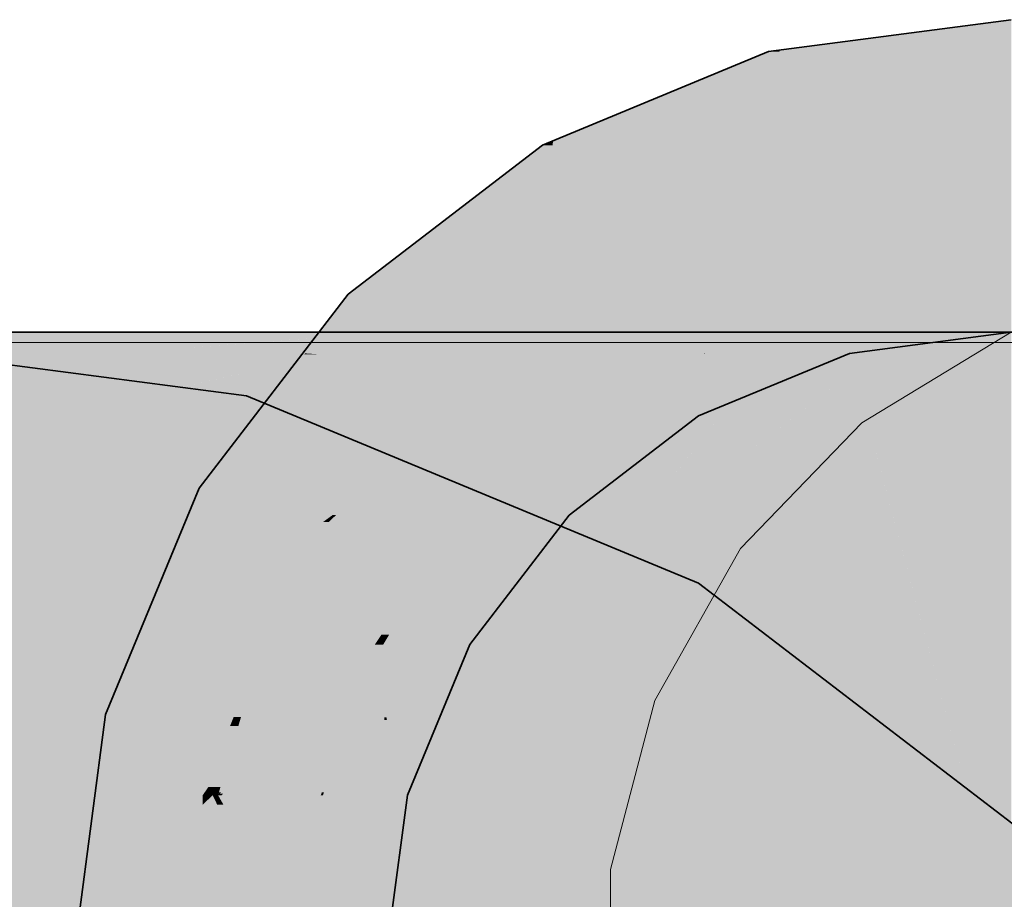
# Model space of a CAD drawing. Extents: x -350 to 540, y -53 to 541.
# Tile 392 of 569: x -108.73 to -105.58, y 119.97 to 122.79. Entities that reach past the tile are written whole.
import ezdxf

# ---------------------------------------------------------------- set-up
doc = ezdxf.new("R2010")
doc.units = 0
doc.linetypes.add('_Hiddenline_', pattern=[3, 2, -1])
doc.layers.get('0').update_dxf_attribs({"lineweight": 35})
doc.layers.add('5_OG-SCHRAFF-FILL', color=7, linetype='Continuous', lineweight=25)
for name, color, linetype, lineweight, true_color in [('L_Auslass', 7, 'Continuous', 35, 0xababab), ('L_Auslass-Shading', 7, 'Continuous', 35, 0xababab), ('L_Aussenluft', 7, 'Continuous', 35, 0x66ff33), ('L_Aussenluft-Shading', 7, 'Continuous', 35, 0x66ff33), ('L_Fortluft', 7, 'Continuous', 35, 0x993300), ('L_Fortluft-Shading', 7, 'Continuous', 35, 0x993300)]:
    doc.layers.add(name, color=color, linetype=linetype, lineweight=lineweight, true_color=true_color)

# ---------------------------------------------------------------- blocks, each defined once
blk = doc.blocks.new('Shading-A06HSWI2NL', base_point=(-103.5622, 115.7878))
at = {"layer": 'L_Fortluft-Shading', "color": 26, "true_color": 0x692300}
for points in [[(-108.0445, 121.5199), (-109.5622, 121.5199), (-109.5622, 121.7197)], [(-109.5446, 121.5176), (-108.0445, 121.5199), (-109.5622, 121.5199)], [(-108.0269, 121.5176), (-109.5446, 121.5176), (-108.0445, 121.5199)], [(-108.0786, 121.3246), (-108.0269, 121.5176), (-109.5446, 121.5176)], [(-107.561, 121.3246), (-108.0786, 121.3246), (-108.0269, 121.5176)], [(-107.1139, 120.925), (-107.561, 121.3246), (-108.0786, 121.3246)], [(-106.5962, 120.925), (-107.1139, 120.925), (-107.561, 121.3246)], [(-106.6961, 120.7519), (-106.5962, 120.925), (-107.1139, 120.925)], [(-106.3707, 120.7519), (-106.6961, 120.7519), (-106.5962, 120.925)], [(-105.6931, 119.9823), (-106.3707, 120.7519), (-106.6961, 120.7519)], [(-105.3677, 119.9823), (-105.6931, 119.9823), (-106.3707, 120.7519)], [(-105.509, 119.841), (-105.3677, 119.9823), (-105.6931, 119.9823)]]:
    blk.add_solid(points, dxfattribs=at)
at = {"layer": 'L_Fortluft-Shading', "color": 28, "true_color": 0x561c00}
for points in [[(-108.5269, 121.5834), (-109.0445, 121.7197), (-109.5622, 121.7197)], [(-108.0093, 121.5834), (-108.5269, 121.5834), (-109.0445, 121.7197)], [(-108.0269, 121.5176), (-108.0093, 121.5834), (-108.5269, 121.5834)], [(-107.8503, 121.5176), (-108.0269, 121.5176), (-108.0093, 121.5834)], [(-106.7387, 120.984), (-107.8503, 121.5176), (-108.0269, 121.5176)], [(-106.5622, 120.984), (-106.7387, 120.984), (-107.8503, 121.5176)], [(-106.5962, 120.925), (-106.5622, 120.984), (-106.7387, 120.984)], [(-106.4853, 120.925), (-106.5962, 120.925), (-106.5622, 120.984)], [(-105.4305, 120.0305), (-106.4853, 120.925), (-106.5962, 120.925)], [(-105.3195, 120.0305), (-105.4305, 120.0305), (-106.4853, 120.925)]]:
    blk.add_solid(points, dxfattribs=at)
at = {"layer": 'L_Fortluft-Shading', "color": 26, "true_color": 0x7a2800}
for points in [[(-108.4609, 121.3749), (-109.5622, 121.3749), (-109.5622, 121.5199)], [(-109.5328, 121.3246), (-108.4609, 121.3749), (-109.5622, 121.3749)], [(-108.0786, 121.3246), (-109.5328, 121.3246), (-108.4609, 121.3749)], [(-109.4528, 121.1876), (-108.0786, 121.3246), (-109.5328, 121.3246)], [(-108.1153, 121.1876), (-109.4528, 121.1876), (-108.0786, 121.3246)], [(-107.3374, 121.0176), (-108.1609, 121.0176), (-108.0786, 121.3246)], [(-108.1609, 121.0176), (-108.1153, 121.1876), (-109.4528, 121.1876)], [(-107.5196, 120.7519), (-107.3374, 121.0176), (-108.1609, 121.0176)], [(-106.6961, 120.7519), (-107.5196, 120.7519), (-107.3374, 121.0176)], [(-106.8551, 120.4767), (-106.6961, 120.7519), (-107.5196, 120.7519)], [(-106.3374, 120.4767), (-106.8551, 120.4767), (-106.6961, 120.7519)], [(-106.0266, 119.841), (-106.3374, 120.4767), (-106.8551, 120.4767)], [(-105.509, 119.841), (-106.0266, 119.841), (-106.3374, 120.4767)]]:
    blk.add_solid(points, dxfattribs=at)
at = {"layer": 'L_Fortluft-Shading', "color": 26, "true_color": 0x882d00}
for points in [[(-108.1609, 121.0176), (-109.3651, 121.0176), (-109.4528, 121.1876)], [(-109.2238, 120.7433), (-108.1609, 121.0176), (-109.3651, 121.0176)], [(-108.2344, 120.7433), (-109.2238, 120.7433), (-108.1609, 121.0176)], [(-107.1949, 120.6175), (-108.2681, 120.6175), (-108.1609, 121.0176)], [(-108.2681, 120.6175), (-108.2344, 120.7433), (-109.2238, 120.7433)], [(-107.9282, 120.4767), (-107.1949, 120.6175), (-108.2681, 120.6175)], [(-106.8551, 120.4767), (-107.9282, 120.4767), (-107.1949, 120.6175)], [(-107.0622, 120.118), (-106.8551, 120.4767), (-107.9282, 120.4767)], [(-106.3876, 120.118), (-107.0622, 120.118), (-106.8551, 120.4767)], [(-106.4083, 119.6162), (-106.3876, 120.118), (-107.0622, 120.118)], [(-105.7337, 119.6162), (-106.4083, 119.6162), (-106.3876, 120.118)]]:
    blk.add_solid(points, dxfattribs=at)
at = {"layer": 'L_Fortluft-Shading', "color": 24, "true_color": 0x933100}
for points in [[(-108.2681, 120.6175), (-109.1648, 120.6175), (-109.2238, 120.7433)], [(-108.9826, 120.2292), (-108.2681, 120.6175), (-109.1648, 120.6175)], [(-108.3721, 120.2292), (-108.9826, 120.2292), (-108.2681, 120.6175)], [(-107.1432, 120.1515), (-108.3929, 120.1515), (-108.2681, 120.6175)], [(-108.3929, 120.1515), (-108.3721, 120.2292), (-108.9826, 120.2292)], [(-108.3119, 120.118), (-107.1432, 120.1515), (-108.3929, 120.1515)], [(-107.0622, 120.118), (-108.3119, 120.118), (-107.1432, 120.1515)], [(-107.3034, 119.7002), (-107.0622, 120.118), (-108.3119, 120.118)], [(-106.5178, 119.7002), (-107.3034, 119.7002), (-107.0622, 120.118)]]:
    blk.add_solid(points, dxfattribs=at)
at = {"layer": 'L_Fortluft-Shading', "color": 24, "true_color": 0x983200}
for points in [[(-108.3929, 120.1515), (-108.9491, 120.1515), (-108.9826, 120.2292)], [(-108.7696, 119.7356), (-108.3929, 120.1515), (-108.9491, 120.1515)], [(-108.5044, 119.7356), (-108.7696, 119.7356), (-108.3929, 120.1515)], [(-107.3475, 119.7185), (-108.5089, 119.7185), (-108.3929, 120.1515)]]:
    blk.add_solid(points, dxfattribs=at)
blk = doc.blocks.new('Shading-A06HSWIWNL', base_point=(-108.5269, 121.7878))
at = {"layer": 'L_Aussenluft-Shading', "color": 76, "true_color": 0x39901c}
for points in [[(-108.6135, 121.7438), (-109.5622, 121.7438), (-108.5269, 121.7878)], [(-109.5622, 121.7438), (-108.5269, 121.7878), (-109.5622, 121.7878)], [(-109.5622, 121.7197), (-108.6135, 121.7438), (-109.5622, 121.7438)], [(-109.5622, 121.7197), (-108.6609, 121.7197), (-108.9406, 121.7355)], [(-108.6298, 121.7355), (-108.9406, 121.7355), (-108.6135, 121.7438)], [(-108.6609, 121.7197), (-108.6298, 121.7355), (-108.9406, 121.7355)], [(-107.6303, 119.7878), (-107.5622, 119.7878), (-107.5645, 120.3055)], [(-107.5622, 119.7878), (-107.5645, 120.3055), (-107.494, 120.3055)]]:
    blk.add_solid(points, dxfattribs=at)
at = {"layer": 'L_Aussenluft-Shading', "color": 76, "true_color": 0x398f1c}
for points in [[(-108.6135, 121.7438), (-108.0034, 121.7878), (-108.5269, 121.7878)], [(-108.111, 121.7438), (-108.6135, 121.7438), (-107.5622, 121.7878)], [(-108.6135, 121.7438), (-107.5622, 121.7878), (-108.0034, 121.7878)], [(-108.4114, 121.7197), (-107.6449, 121.766), (-107.8336, 121.766)], [(-108.4114, 121.7197), (-107.821, 121.7197), (-107.6449, 121.766)], [(-107.6449, 121.766), (-107.8336, 121.766), (-107.5622, 121.7878)], [(-108.6609, 121.7197), (-108.4114, 121.7197), (-108.6135, 121.7438)], [(-108.4114, 121.7197), (-108.111, 121.7438), (-108.6135, 121.7438)]]:
    blk.add_solid(points, dxfattribs=at)
at = {"layer": 'L_Aussenluft-Shading', "color": 76, "true_color": 0x388c1c}
for points in [[(-107.821, 121.7197), (-107.7782, 121.7197), (-107.6449, 121.766)], [(-107.7782, 121.7197), (-107.3494, 121.7197), (-107.0033, 121.7878)], [(-107.7782, 121.7197), (-107.251, 121.766), (-107.6449, 121.766)], [(-107.6449, 121.766), (-107.4124, 121.7878), (-107.5622, 121.7878)], [(-107.251, 121.766), (-107.6449, 121.766), (-107.0033, 121.7878)], [(-107.6449, 121.766), (-107.0033, 121.7878), (-107.4124, 121.7878)], [(-107.3494, 121.7197), (-107.0033, 121.7878), (-106.7337, 121.7878)], [(-107.3494, 121.7197), (-106.8922, 121.7583), (-107.0003, 121.7583)], [(-107.3494, 121.7197), (-107.0998, 121.7197), (-106.8922, 121.7583)], [(-106.8922, 121.7583), (-107.0003, 121.7583), (-106.7337, 121.7878)], [(-107.1596, 121.0011), (-107.2134, 121.0011), (-107.0645, 121.202)], [(-107.1306, 121.0011), (-107.1596, 121.0011), (-106.9764, 121.202)], [(-107.1596, 121.0011), (-106.9764, 121.202), (-107.0645, 121.202)], [(-107.2495, 120.9024), (-107.2865, 120.9024), (-107.1596, 121.0011)], [(-107.2865, 120.9024), (-107.1596, 121.0011), (-107.2134, 121.0011)], [(-107.2495, 120.9024), (-107.2063, 120.9024), (-107.1596, 121.0011)], [(-107.2063, 120.9024), (-107.1306, 121.0011), (-107.1596, 121.0011)], [(-107.3715, 120.7878), (-107.354, 120.7878), (-107.2865, 120.9024)], [(-107.354, 120.7878), (-107.2942, 120.7878), (-107.2495, 120.9024)], [(-107.354, 120.7878), (-107.2495, 120.9024), (-107.2865, 120.9024)], [(-107.2942, 120.7878), (-107.2495, 120.9024), (-107.2063, 120.9024)]]:
    blk.add_solid(points, dxfattribs=at)
at = {"layer": 'L_Aussenluft-Shading', "color": 76, "true_color": 0x37891b}
for points in [[(-107.0998, 121.7197), (-106.9401, 121.7197), (-106.8922, 121.7583)], [(-106.9401, 121.7197), (-106.5498, 121.7197), (-106.3001, 121.7878)], [(-106.9401, 121.7197), (-106.5772, 121.7583), (-106.8922, 121.7583)], [(-106.8922, 121.7583), (-106.6215, 121.7878), (-106.7337, 121.7878)], [(-106.5772, 121.7583), (-106.8922, 121.7583), (-106.3001, 121.7878)], [(-106.8922, 121.7583), (-106.3001, 121.7878), (-106.6215, 121.7878)], [(-106.5498, 121.7197), (-106.3001, 121.7878), (-106.0981, 121.7878)], [(-106.5388, 121.7208), (-106.5422, 121.7208), (-106.0981, 121.7878)], [(-106.5498, 121.7197), (-106.5388, 121.7208), (-106.5422, 121.7208)], [(-106.5498, 121.7197), (-106.5464, 121.7197), (-106.5388, 121.7208)], [(-106.8789, 121.3495), (-106.7842, 121.3495), (-106.6644, 121.5199)], [(-106.7842, 121.3495), (-106.5622, 121.5199), (-106.6644, 121.5199)], [(-107.0645, 121.202), (-106.9764, 121.202), (-106.8789, 121.3495)], [(-106.9764, 121.202), (-106.8789, 121.3495), (-106.7842, 121.3495)]]:
    blk.add_solid(points, dxfattribs=at)
at = {"layer": 'L_Aussenluft-Shading', "color": 76, "true_color": 0x35851a}
for points in [[(-106.5388, 121.7208), (-105.989, 121.7878), (-106.0981, 121.7878)], [(-106.4371, 121.7208), (-106.5388, 121.7208), (-105.891, 121.7878)], [(-106.5388, 121.7208), (-105.891, 121.7878), (-105.989, 121.7878)], [(-106.4465, 121.7197), (-106.1985, 121.7197), (-105.891, 121.7878)], [(-106.1985, 121.7197), (-105.891, 121.7878), (-105.6985, 121.7878)], [(-106.5464, 121.7197), (-106.4465, 121.7197), (-106.5388, 121.7208)], [(-106.4465, 121.7197), (-106.4371, 121.7208), (-106.5388, 121.7208)], [(-106.302, 121.6753), (-106.187, 121.6753), (-106.1985, 121.7197)], [(-106.187, 121.6753), (-106.0798, 121.7197), (-106.1985, 121.7197)], [(-106.6644, 121.5199), (-106.5622, 121.5199), (-106.302, 121.6753)], [(-106.5622, 121.5199), (-106.302, 121.6753), (-106.187, 121.6753)]]:
    blk.add_solid(points, dxfattribs=at)
at = {"layer": 'L_Aussenluft-Shading', "color": 76, "true_color": 0x338119}
for points in [[(-106.1985, 121.7197), (-106.0798, 121.7197), (-105.6985, 121.7878)], [(-106.0798, 121.7197), (-105.6985, 121.7878), (-105.5622, 121.7878)]]:
    blk.add_solid(points, dxfattribs=at)
at = {"layer": 'L_Aussenluft-Shading', "color": 74, "true_color": 0x46b023}
for points in [[(-108.7236, 121.6192), (-109.5622, 121.6192), (-108.6609, 121.7197)], [(-109.5622, 121.6192), (-108.6609, 121.7197), (-109.5622, 121.7197)], [(-109.5622, 121.5199), (-108.7236, 121.6192), (-109.5622, 121.6192)], [(-108.7454, 121.5844), (-109.0177, 121.5844), (-108.7236, 121.6192)]]:
    blk.add_solid(points, dxfattribs=at)
at = {"layer": 'L_Aussenluft-Shading', "color": 74, "true_color": 0x45ac22}
for points in [[(-108.7236, 121.6192), (-108.4114, 121.7197), (-108.6609, 121.7197)], [(-108.2233, 121.6192), (-108.7236, 121.6192), (-107.821, 121.7197)], [(-108.7236, 121.6192), (-107.821, 121.7197), (-108.4114, 121.7197)], [(-108.6213, 121.5199), (-107.8509, 121.6949), (-107.9203, 121.6949)], [(-107.9675, 121.5983), (-108.2759, 121.5983), (-107.8509, 121.6949)], [(-107.8509, 121.6949), (-107.9203, 121.6949), (-107.821, 121.7197)], [(-108.7857, 121.5199), (-108.6213, 121.5199), (-108.7236, 121.6192)], [(-108.6213, 121.5199), (-108.2233, 121.6192), (-108.7236, 121.6192)], [(-108.6213, 121.5199), (-108.0622, 121.5199), (-108.2759, 121.5983)], [(-108.0622, 121.5199), (-107.9675, 121.5983), (-108.2759, 121.5983)], [(-107.7612, 120.3144), (-107.7679, 120.3144), (-107.5981, 120.7878)], [(-107.5687, 120.603), (-107.6618, 120.603), (-107.5981, 120.7878)], [(-107.5687, 120.603), (-107.5713, 120.7878), (-107.5981, 120.7878)], [(-107.5687, 120.603), (-107.3715, 120.7878), (-107.5713, 120.7878)], [(-107.522, 120.603), (-107.5687, 120.603), (-107.3715, 120.7878)], [(-107.4646, 120.555), (-107.5611, 120.555), (-107.3715, 120.7878)], [(-107.5679, 120.5466), (-107.6812, 120.5466), (-107.5687, 120.603)], [(-107.6812, 120.5466), (-107.5687, 120.603), (-107.6618, 120.603)], [(-107.5611, 120.555), (-107.568, 120.555), (-107.5687, 120.603)], [(-107.5611, 120.555), (-107.522, 120.603), (-107.5687, 120.603)], [(-107.7643, 120.3055), (-107.5679, 120.5466), (-107.6812, 120.5466)], [(-107.7643, 120.3055), (-107.5645, 120.3055), (-107.5679, 120.5466)], [(-107.5679, 120.5466), (-107.5611, 120.555), (-107.568, 120.555)], [(-107.5597, 120.5466), (-107.5679, 120.5466), (-107.5611, 120.555)], [(-107.5656, 120.3825), (-107.5597, 120.5466), (-107.5679, 120.5466)], [(-107.5337, 120.3825), (-107.5656, 120.3825), (-107.5597, 120.5466)], [(-107.5337, 120.3825), (-107.4646, 120.555), (-107.5611, 120.555)], [(-107.5645, 120.3055), (-107.5337, 120.3825), (-107.5656, 120.3825)], [(-107.7711, 120.3055), (-107.7643, 120.3055), (-107.7679, 120.3144)], [(-107.7643, 120.3055), (-107.7612, 120.3144), (-107.7679, 120.3144)]]:
    blk.add_solid(points, dxfattribs=at)
at = {"layer": 'L_Aussenluft-Shading', "color": 74, "true_color": 0x42a621}
for points in [[(-108.0622, 121.5199), (-108.0271, 121.5199), (-107.8509, 121.6949)], [(-108.0271, 121.5199), (-107.5799, 121.5199), (-107.3494, 121.7197)], [(-108.0271, 121.5199), (-107.4335, 121.6949), (-107.8509, 121.6949)], [(-107.4335, 121.6949), (-107.8509, 121.6949), (-107.3494, 121.7197)], [(-107.8509, 121.6949), (-107.3494, 121.7197), (-107.7782, 121.7197)], [(-107.8509, 121.6949), (-107.7854, 121.7172), (-107.8239, 121.7172)], [(-107.7854, 121.7172), (-107.8239, 121.7172), (-107.821, 121.7197)], [(-107.7854, 121.7172), (-107.7782, 121.7197), (-107.821, 121.7197)], [(-107.5799, 121.5199), (-107.3494, 121.7197), (-107.0998, 121.7197)], [(-107.3252, 121.5876), (-107.4171, 121.5876), (-107.0998, 121.7197)], [(-107.5799, 121.5199), (-107.3252, 121.5876), (-107.4171, 121.5876)], [(-107.5799, 121.5199), (-107.4408, 121.5199), (-107.3252, 121.5876)], [(-107.5525, 120.8191), (-107.5773, 120.8191), (-107.3228, 121.202)], [(-107.3074, 121.0746), (-107.3992, 121.0746), (-107.3228, 121.202)], [(-107.3074, 121.0746), (-107.2789, 121.202), (-107.3228, 121.202)], [(-107.1589, 121.0746), (-107.3074, 121.0746), (-107.0645, 121.202)], [(-107.3074, 121.0746), (-107.0645, 121.202), (-107.2789, 121.202)], [(-107.3517, 120.8762), (-107.5183, 120.8762), (-107.3074, 121.0746)], [(-107.5183, 120.8762), (-107.3074, 121.0746), (-107.3992, 121.0746)], [(-107.2865, 120.9024), (-107.3459, 120.9024), (-107.3074, 121.0746)], [(-107.2865, 120.9024), (-107.1589, 121.0746), (-107.3074, 121.0746)], [(-107.5713, 120.7878), (-107.3715, 120.7878), (-107.3517, 120.8762)], [(-107.5713, 120.7878), (-107.3517, 120.8762), (-107.5183, 120.8762)], [(-107.3715, 120.7878), (-107.306, 120.8762), (-107.3517, 120.8762)], [(-107.306, 120.8762), (-107.3517, 120.8762), (-107.2865, 120.9024)], [(-107.3517, 120.8762), (-107.2865, 120.9024), (-107.3459, 120.9024)], [(-107.5981, 120.7878), (-107.5713, 120.7878), (-107.5773, 120.8191)], [(-107.5713, 120.7878), (-107.5525, 120.8191), (-107.5773, 120.8191)]]:
    blk.add_solid(points, dxfattribs=at)
at = {"layer": 'L_Aussenluft-Shading', "color": 74, "true_color": 0x3e9d1f}
for points in [[(-106.9616, 121.5876), (-107.3252, 121.5876), (-106.5498, 121.7197)], [(-107.3252, 121.5876), (-106.5498, 121.7197), (-106.9401, 121.7197)], [(-107.3252, 121.5876), (-106.9751, 121.7077), (-107.1203, 121.7077)], [(-107.1728, 121.5199), (-106.9641, 121.5199), (-106.5498, 121.7197)], [(-106.9751, 121.7077), (-107.1203, 121.7077), (-107.0998, 121.7197)], [(-106.9751, 121.7077), (-106.9401, 121.7197), (-107.0998, 121.7197)], [(-106.9641, 121.5199), (-106.5498, 121.7197), (-106.5464, 121.7197)], [(-107.4408, 121.5199), (-107.1728, 121.5199), (-107.3252, 121.5876)], [(-107.1728, 121.5199), (-106.9616, 121.5876), (-107.3252, 121.5876)], [(-107.2065, 121.2395), (-107.2806, 121.2395), (-106.6644, 121.5199)], [(-107.2806, 121.2395), (-106.6644, 121.5199), (-106.9641, 121.5199)], [(-107.2789, 121.202), (-107.0645, 121.202), (-106.6644, 121.5199)], [(-107.3228, 121.202), (-107.2789, 121.202), (-107.2806, 121.2395)], [(-107.2789, 121.202), (-107.2065, 121.2395), (-107.2806, 121.2395)]]:
    blk.add_solid(points, dxfattribs=at)
at = {"layer": 'L_Aussenluft-Shading', "color": 74, "true_color": 0x3a921d}
for points in [[(-106.9641, 121.5199), (-106.6644, 121.5199), (-106.4465, 121.7197)], [(-106.9641, 121.5199), (-106.4784, 121.7073), (-106.5721, 121.7073)], [(-106.6644, 121.5199), (-106.4465, 121.7197), (-106.1985, 121.7197)], [(-106.4784, 121.7073), (-106.5721, 121.7073), (-106.5464, 121.7197)], [(-106.4784, 121.7073), (-106.4465, 121.7197), (-106.5464, 121.7197)]]:
    blk.add_solid(points, dxfattribs=at)
at = {"layer": 'L_Aussenluft-Shading', "color": 72, "true_color": 0x4fc727}
for points in [[(-108.8325, 121.3813), (-108.6213, 121.5199), (-108.7857, 121.5199)], [(-108.3632, 121.3813), (-108.8325, 121.3813), (-108.0622, 121.5199)], [(-108.8325, 121.3813), (-108.0622, 121.5199), (-108.6213, 121.5199)], [(-108.0867, 121.4822), (-108.144, 121.4822), (-108.0622, 121.5199)], [(-108.7525, 121.202), (-108.0867, 121.4822), (-108.144, 121.4822)], [(-108.1823, 121.3355), (-108.4354, 121.3355), (-108.0867, 121.4822)], [(-108.7525, 121.202), (-108.3632, 121.3813), (-108.8325, 121.3813)], [(-108.7525, 121.202), (-108.2693, 121.202), (-108.4354, 121.3355)], [(-108.2693, 121.202), (-108.1823, 121.3355), (-108.4354, 121.3355)], [(-107.9545, 120.6418), (-108.0013, 120.6418), (-107.8789, 120.7878)], [(-108.0013, 120.6418), (-107.8789, 120.7878), (-107.9585, 120.7878)], [(-107.6179, 120.7688), (-107.8888, 120.7688), (-107.5981, 120.7878)], [(-107.8888, 120.7688), (-107.5981, 120.7878), (-107.8789, 120.7878)], [(-107.6793, 120.5614), (-107.8336, 120.5614), (-107.5981, 120.7878)], [(-107.8336, 120.5614), (-107.9962, 120.5614), (-107.8888, 120.7688)], [(-107.8336, 120.5614), (-107.6179, 120.7688), (-107.8888, 120.7688)], [(-108.0265, 120.5557), (-107.9545, 120.6418), (-108.0013, 120.6418)], [(-107.9991, 120.5557), (-108.0265, 120.5557), (-107.9545, 120.6418)], [(-108.0834, 120.311), (-108.094, 120.311), (-107.8336, 120.5614)], [(-108.08, 120.3144), (-107.7679, 120.3144), (-107.8336, 120.5614)], [(-108.0622, 120.4338), (-107.8336, 120.5614), (-107.9962, 120.5614)], [(-107.9663, 120.4338), (-108.0622, 120.4338), (-107.8336, 120.5614)], [(-107.7679, 120.3144), (-107.6793, 120.5614), (-107.8336, 120.5614)], [(-108.0622, 120.4338), (-107.9991, 120.5557), (-108.0265, 120.5557)], [(-108.0904, 120.3144), (-108.0971, 120.3144), (-107.9663, 120.4338)], [(-108.0971, 120.3144), (-107.9663, 120.4338), (-108.0622, 120.4338)], [(-108.0998, 120.3055), (-108.094, 120.311), (-108.0981, 120.311)], [(-108.0998, 120.3055), (-108.0889, 120.3055), (-108.094, 120.311)], [(-108.094, 120.311), (-108.0981, 120.311), (-108.0971, 120.3144)], [(-108.094, 120.311), (-108.0904, 120.3144), (-108.0971, 120.3144)], [(-108.0889, 120.3055), (-108.0834, 120.311), (-108.094, 120.311)], [(-108.0889, 120.3055), (-107.7711, 120.3055), (-108.08, 120.3144)], [(-107.7711, 120.3055), (-108.08, 120.3144), (-107.7679, 120.3144)]]:
    blk.add_solid(points, dxfattribs=at)
at = {"layer": 'L_Aussenluft-Shading', "color": 82, "true_color": 0x4bbd25}
for points in [[(-108.0867, 121.4822), (-108.0271, 121.5199), (-108.0622, 121.5199)], [(-107.6534, 121.4822), (-108.0867, 121.4822), (-107.5799, 121.5199)], [(-108.0867, 121.4822), (-107.5799, 121.5199), (-108.0271, 121.5199)], [(-107.5721, 121.3774), (-107.8578, 121.3774), (-107.4408, 121.5199)], [(-107.8578, 121.3774), (-107.4408, 121.5199), (-107.5799, 121.5199)], [(-108.2693, 121.202), (-108.2, 121.202), (-108.0867, 121.4822)], [(-108.2, 121.202), (-107.6534, 121.4822), (-108.0867, 121.4822)], [(-108.2, 121.202), (-107.7337, 121.202), (-107.8578, 121.3774)], [(-107.7337, 121.202), (-107.5721, 121.3774), (-107.8578, 121.3774)], [(-107.7455, 121.1804), (-107.7225, 121.202), (-107.7337, 121.202)], [(-107.5025, 121.1804), (-107.7455, 121.1804), (-107.4817, 121.202)], [(-107.7455, 121.1804), (-107.4817, 121.202), (-107.7225, 121.202)], [(-107.3965, 121.0911), (-107.5881, 121.0911), (-107.3228, 121.202)], [(-107.5881, 121.0911), (-107.3228, 121.202), (-107.4817, 121.202)], [(-107.9585, 120.7878), (-107.8789, 120.7878), (-107.7455, 121.1804)], [(-107.8789, 120.7878), (-107.5025, 121.1804), (-107.7455, 121.1804)], [(-107.8489, 120.8191), (-107.5773, 120.8191), (-107.5881, 121.0911)], [(-107.5773, 120.8191), (-107.3965, 121.0911), (-107.5881, 121.0911)], [(-107.8789, 120.7878), (-107.5981, 120.7878), (-107.8489, 120.8191)], [(-107.5981, 120.7878), (-107.8489, 120.8191), (-107.5773, 120.8191)]]:
    blk.add_solid(points, dxfattribs=at)
at = {"layer": 'L_Aussenluft-Shading', "color": 74, "true_color": 0x46af23}
for points in [[(-107.7225, 121.202), (-107.4817, 121.202), (-107.1728, 121.5199)], [(-107.5135, 121.441), (-107.3092, 121.441), (-107.4408, 121.5199)], [(-107.4817, 121.202), (-107.1728, 121.5199), (-106.9641, 121.5199)], [(-107.4817, 121.202), (-107.3228, 121.202), (-106.9641, 121.5199)], [(-107.3092, 121.441), (-107.1728, 121.5199), (-107.4408, 121.5199)], [(-107.7337, 121.202), (-107.7225, 121.202), (-107.5135, 121.441)], [(-107.7225, 121.202), (-107.5135, 121.441), (-107.3092, 121.441)], [(-107.7217, 120.1409), (-107.7899, 120.1409), (-107.7711, 120.3055)], [(-107.7217, 120.1409), (-107.7643, 120.3055), (-107.7711, 120.3055)], [(-107.6303, 119.7878), (-107.5645, 120.3055), (-107.7643, 120.3055)], [(-107.6392, 119.822), (-107.8262, 119.822), (-107.7217, 120.1409)], [(-107.8262, 119.822), (-107.7217, 120.1409), (-107.7899, 120.1409)]]:
    blk.add_solid(points, dxfattribs=at)
at = {"layer": 'L_Aussenluft-Shading', "color": 72, "true_color": 0x58dd2c}
for points in [[(-108.5112, 121.0242), (-108.9282, 121.0242), (-108.2693, 121.202)], [(-108.9282, 121.0242), (-108.2693, 121.202), (-108.7525, 121.202)], [(-108.3076, 121.1023), (-108.405, 121.1023), (-108.2693, 121.202)], [(-108.8327, 120.7878), (-108.3076, 121.1023), (-108.405, 121.1023)], [(-108.367, 120.9473), (-108.5663, 120.9473), (-108.3076, 121.1023)], [(-108.8327, 120.7878), (-108.5112, 121.0242), (-108.9282, 121.0242)], [(-108.8327, 120.7878), (-108.4282, 120.7878), (-108.5663, 120.9473)], [(-108.4282, 120.7878), (-108.367, 120.9473), (-108.5663, 120.9473)], [(-108.4686, 120.5926), (-108.3034, 120.7878), (-108.4282, 120.7878)], [(-108.3944, 120.5926), (-108.4686, 120.5926), (-108.3034, 120.7878)], [(-108.0614, 120.5269), (-108.4249, 120.5269), (-107.9585, 120.7878)], [(-108.4249, 120.5269), (-107.9585, 120.7878), (-108.3034, 120.7878)], [(-108.0265, 120.5557), (-108.0501, 120.5557), (-107.9585, 120.7878)], [(-108.5281, 120.3055), (-108.3944, 120.5926), (-108.4686, 120.5926)], [(-108.0614, 120.5269), (-108.0265, 120.5557), (-108.0501, 120.5557)], [(-108.0349, 120.5269), (-108.0614, 120.5269), (-108.0265, 120.5557)], [(-108.5281, 120.3055), (-108.0614, 120.5269), (-108.4249, 120.5269)], [(-108.5281, 120.3055), (-108.3303, 120.3055), (-108.0614, 120.5269)], [(-108.3303, 120.3055), (-108.1488, 120.3055), (-108.0614, 120.5269)], [(-108.0622, 120.4338), (-108.0981, 120.4338), (-108.0349, 120.5269)], [(-108.0981, 120.4338), (-108.0349, 120.5269), (-108.0614, 120.5269)], [(-108.1488, 120.3055), (-108.0622, 120.4338), (-108.0981, 120.4338)], [(-108.1311, 120.3316), (-108.0921, 120.3316), (-108.0622, 120.4338)], [(-108.1488, 120.3055), (-108.1171, 120.3055), (-108.1311, 120.3316)], [(-108.1171, 120.3055), (-108.0998, 120.3055), (-108.1311, 120.3316)], [(-108.0998, 120.3055), (-108.1311, 120.3316), (-108.0921, 120.3316)]]:
    blk.add_solid(points, dxfattribs=at)
at = {"layer": 'L_Aussenluft-Shading', "color": 72, "true_color": 0x53d029}
for points in [[(-108.3076, 121.1023), (-108.2, 121.202), (-108.2693, 121.202)], [(-107.871, 121.1023), (-108.3076, 121.1023), (-107.7337, 121.202)], [(-108.3076, 121.1023), (-107.7337, 121.202), (-108.2, 121.202)], [(-107.7455, 121.1804), (-107.7635, 121.1804), (-107.7337, 121.202)], [(-108.3034, 120.7878), (-107.7455, 121.1804), (-107.7635, 121.1804)], [(-107.8626, 120.9645), (-108.0522, 120.9645), (-107.7455, 121.1804)], [(-108.4282, 120.7878), (-108.3034, 120.7878), (-108.3076, 121.1023)], [(-108.3034, 120.7878), (-107.871, 121.1023), (-108.3076, 121.1023)], [(-108.3034, 120.7878), (-107.9585, 120.7878), (-108.0522, 120.9645)], [(-107.9585, 120.7878), (-107.8626, 120.9645), (-108.0522, 120.9645)]]:
    blk.add_solid(points, dxfattribs=at)
at = {"layer": 'L_Aussenluft-Shading', "color": 72, "true_color": 0x5eec2f}
for points in [[(-108.6286, 120.568), (-108.9987, 120.568), (-108.4282, 120.7878)], [(-108.9987, 120.568), (-108.4282, 120.7878), (-108.8327, 120.7878)], [(-108.4686, 120.5926), (-108.6062, 120.5926), (-108.4282, 120.7878)], [(-108.868, 120.3055), (-108.4686, 120.5926), (-108.6062, 120.5926)], [(-108.4959, 120.4611), (-108.6515, 120.4611), (-108.4686, 120.5926)], [(-108.868, 120.3055), (-108.6286, 120.568), (-108.9987, 120.568)], [(-108.868, 120.3055), (-108.5281, 120.3055), (-108.6515, 120.4611)], [(-108.5281, 120.3055), (-108.4959, 120.4611), (-108.6515, 120.4611)]]:
    blk.add_solid(points, dxfattribs=at)
at = {"layer": 'L_Aussenluft-Shading', "color": 76, "true_color": 0x398e1c}
for points in [[(-107.4717, 120.3825), (-107.5337, 120.3825), (-107.354, 120.7878)], [(-107.5337, 120.3825), (-107.354, 120.7878), (-107.3715, 120.7878)], [(-107.3928, 120.5499), (-107.4231, 120.5499), (-107.354, 120.7878)], [(-107.3928, 120.5499), (-107.2942, 120.7878), (-107.354, 120.7878)], [(-107.494, 120.3055), (-107.3928, 120.5499), (-107.4231, 120.5499)], [(-107.5645, 120.3055), (-107.5569, 120.3055), (-107.5337, 120.3825)], [(-107.5569, 120.3055), (-107.494, 120.3055), (-107.5337, 120.3825)], [(-107.494, 120.3055), (-107.4717, 120.3825), (-107.5337, 120.3825)]]:
    blk.add_solid(points, dxfattribs=at)
at = {"layer": 'L_Aussenluft-Shading', "color": 70, "true_color": 0x61f430}
for points in [[(-108.6892, 120.0511), (-109.0356, 120.0511), (-108.5281, 120.3055)], [(-109.0356, 120.0511), (-108.5281, 120.3055), (-108.868, 120.3055)], [(-108.547, 120.0182), (-108.71, 120.0182), (-108.5281, 120.3055)], [(-108.8559, 119.7878), (-108.6892, 120.0511), (-109.0356, 120.0511)], [(-108.8559, 119.7878), (-108.547, 120.0182), (-108.71, 120.0182)], [(-108.5534, 119.9209), (-108.6774, 119.9209), (-108.547, 120.0182)]]:
    blk.add_solid(points, dxfattribs=at)
at = {"layer": 'L_Aussenluft-Shading', "color": 72, "true_color": 0x5be32d}
for points in [[(-108.547, 120.0182), (-108.3303, 120.3055), (-108.5281, 120.3055)], [(-108.2104, 120.0182), (-108.547, 120.0182), (-108.1488, 120.3055)], [(-108.547, 120.0182), (-108.1488, 120.3055), (-108.3303, 120.3055)], [(-108.2384, 119.8873), (-108.1481, 119.8873), (-108.1488, 120.3055)], [(-108.1487, 120.2754), (-108.1171, 120.3055), (-108.1488, 120.3055)], [(-108.1026, 120.2754), (-108.1487, 120.2754), (-108.1171, 120.3055)], [(-108.1026, 120.2754), (-108.0998, 120.3055), (-108.1171, 120.3055)], [(-108.148, 119.7878), (-108.1026, 120.2754), (-108.1487, 120.2754)], [(-108.5622, 119.7878), (-108.2598, 119.7878), (-108.547, 120.0182)], [(-108.2598, 119.7878), (-108.2104, 120.0182), (-108.547, 120.0182)]]:
    blk.add_solid(points, dxfattribs=at)
at = {"layer": 'L_Aussenluft-Shading', "color": 72, "true_color": 0x51cc28}
for points in [[(-108.0828, 120.2754), (-108.1026, 120.2754), (-108.0998, 120.3055)], [(-108.0067, 120.1409), (-108.0889, 120.3055), (-108.0998, 120.3055)], [(-108.0067, 120.1409), (-107.7711, 120.3055), (-108.0889, 120.3055)], [(-107.7937, 120.1409), (-108.0067, 120.1409), (-107.7711, 120.3055)], [(-107.8244, 119.838), (-107.8353, 119.838), (-107.7711, 120.3055)], [(-108.148, 119.7878), (-107.8421, 119.7878), (-108.1026, 120.2754)], [(-108.0067, 120.1409), (-108.0828, 120.2754), (-108.1026, 120.2754)], [(-108.0067, 120.1409), (-108.0307, 120.1409), (-108.1026, 120.2754)], [(-107.8522, 119.8067), (-108.0067, 120.1409), (-108.0307, 120.1409)], [(-107.8353, 119.838), (-107.8552, 119.838), (-108.0067, 120.1409)], [(-107.8396, 119.8067), (-107.8522, 119.8067), (-108.0067, 120.1409)], [(-107.8353, 119.838), (-107.7937, 120.1409), (-108.0067, 120.1409)]]:
    blk.add_solid(points, dxfattribs=at)
blk = doc.blocks.new('Shading-A06HSWJ4NL', base_point=(-105.5622, 122.7878))
at = {"layer": 'L_Auslass-Shading', "color": 252, "true_color": 0x909090}
for points in [[(-105.5622, 122.6856), (-106.3386, 122.6856), (-105.5622, 122.7878)], [(-105.5622, 122.6856), (-106.3386, 122.6856), (-105.5622, 122.7878)], [(-105.5622, 122.6856), (-106.3386, 122.6856), (-105.5622, 122.7878)], [(-105.5622, 122.6856), (-106.3386, 122.6856), (-105.5622, 122.7878)], [(-106.2583, 122.3859), (-107.0622, 122.3859), (-106.3386, 122.6856)], [(-106.2583, 122.3859), (-107.0622, 122.3859), (-106.3386, 122.6856)], [(-106.2583, 122.3859), (-107.0622, 122.3859), (-106.3386, 122.6856)], [(-106.315, 122.5976), (-106.5511, 122.5976), (-106.3386, 122.6856)], [(-106.0981, 121.7878), (-105.5622, 122.6856), (-106.3386, 122.6856)], [(-106.0981, 121.7878), (-105.5622, 122.6856), (-106.3386, 122.6856)], [(-106.2718, 122.4363), (-105.5622, 122.6856), (-106.3386, 122.6856)], [(-106.0981, 121.7878), (-105.5622, 122.6856), (-106.3386, 122.6856)], [(-105.5622, 122.4363), (-106.2718, 122.4363), (-105.5622, 122.6856)], [(-105.5622, 121.7878), (-106.0981, 121.7878), (-105.5622, 122.6856)], [(-105.5622, 121.7878), (-106.0981, 121.7878), (-105.5622, 122.6856)], [(-105.5622, 121.7878), (-106.0981, 121.7878), (-105.5622, 122.6856)], [(-106.2718, 122.4363), (-106.9404, 122.4363), (-106.5511, 122.5976)], [(-106.2718, 122.4363), (-106.315, 122.5976), (-106.5511, 122.5976)], [(-106.2583, 122.3859), (-107.0622, 122.3859), (-106.2718, 122.4363)], [(-107.0622, 122.3859), (-106.2718, 122.4363), (-106.9404, 122.4363)], [(-105.5622, 121.8918), (-105.5622, 122.4363), (-106.2718, 122.4363)], [(-105.5622, 121.8918), (-106.1259, 121.8918), (-106.2718, 122.4363)], [(-106.7869, 121.9091), (-107.6835, 121.9091), (-107.0622, 122.3859)], [(-106.7869, 121.9091), (-107.6835, 121.9091), (-107.0622, 122.3859)], [(-106.8, 121.9318), (-107.654, 121.9318), (-107.0622, 122.3859)], [(-106.8, 121.9318), (-107.654, 121.9318), (-107.0622, 122.3859)], [(-106.6775, 121.7197), (-106.2583, 122.3859), (-107.0622, 122.3859)], [(-106.6775, 121.7197), (-106.2583, 122.3859), (-107.0622, 122.3859)], [(-106.0798, 121.7197), (-106.6775, 121.7197), (-107.0622, 122.3859)], [(-106.0798, 121.7197), (-106.2583, 122.3859), (-107.0622, 122.3859)], [(-106.6775, 121.7197), (-106.2583, 122.3859), (-107.0622, 122.3859)], [(-106.0798, 121.7197), (-106.6775, 121.7197), (-106.2583, 122.3859)], [(-106.0798, 121.7197), (-106.6775, 121.7197), (-106.2583, 122.3859)], [(-106.0798, 121.7197), (-106.6775, 121.7197), (-106.2583, 122.3859)], [(-107.5992, 121.9091), (-107.6835, 121.9091), (-107.654, 121.9318)], [(-107.5992, 121.9091), (-107.6835, 121.9091), (-107.654, 121.9318)], [(-106.6595, 121.5199), (-106.8, 121.9318), (-107.654, 121.9318)], [(-106.6595, 121.5199), (-106.8, 121.9318), (-107.654, 121.9318)], [(-106.5622, 121.5199), (-106.6595, 121.5199), (-106.8, 121.9318)], [(-106.5622, 121.5199), (-106.6595, 121.5199), (-106.8, 121.9318)], [(-107.0622, 121.2878), (-108.1602, 121.2878), (-107.6835, 121.9091)], [(-107.0622, 121.2878), (-108.1602, 121.2878), (-107.6835, 121.9091)], [(-107.0622, 121.2878), (-108.1602, 121.2878), (-107.6835, 121.9091)], [(-107.0622, 121.2878), (-108.1602, 121.2878), (-107.6835, 121.9091)], [(-107.2942, 121.5199), (-106.7869, 121.9091), (-107.6835, 121.9091)], [(-107.2681, 121.4937), (-107.5992, 121.9091), (-107.6835, 121.9091)], [(-107.2681, 121.4937), (-107.5992, 121.9091), (-107.6835, 121.9091)], [(-107.2942, 121.5199), (-106.7869, 121.9091), (-107.6835, 121.9091)], [(-106.5963, 121.4937), (-107.2681, 121.4937), (-107.5992, 121.9091)], [(-106.5963, 121.4937), (-107.2681, 121.4937), (-107.5992, 121.9091)], [(-106.5622, 121.5199), (-107.2942, 121.5199), (-106.7869, 121.9091)], [(-106.5622, 121.5199), (-107.2942, 121.5199), (-106.7869, 121.9091)], [(-106.0981, 121.7878), (-105.5622, 121.8918), (-106.1259, 121.8918)], [(-105.5622, 121.7878), (-106.0981, 121.7878), (-105.5622, 121.8918)], [(-106.0798, 121.7197), (-105.5622, 121.7878), (-106.0981, 121.7878)], [(-106.0798, 121.7197), (-105.5622, 121.7878), (-106.0981, 121.7878)], [(-106.0798, 121.7197), (-105.5622, 121.7878), (-106.0981, 121.7878)], [(-106.0798, 121.7197), (-105.5622, 121.7878), (-106.0981, 121.7878)], [(-106.5622, 121.5199), (-106.0798, 121.7197), (-106.6775, 121.7197)], [(-106.5622, 121.5199), (-106.0798, 121.7197), (-106.6775, 121.7197)], [(-106.5622, 121.5199), (-106.0798, 121.7197), (-106.6775, 121.7197)], [(-106.5622, 121.5199), (-106.0798, 121.7197), (-106.6775, 121.7197)], [(-106.9764, 121.202), (-106.5622, 121.5199), (-107.2942, 121.5199)], [(-106.9764, 121.202), (-106.5622, 121.5199), (-107.2942, 121.5199)], [(-106.5963, 121.4937), (-106.5622, 121.5199), (-106.6595, 121.5199)], [(-106.5963, 121.4937), (-106.5622, 121.5199), (-106.6595, 121.5199)], [(-106.9764, 121.202), (-106.5963, 121.4937), (-107.2681, 121.4937)], [(-106.9764, 121.202), (-106.5963, 121.4937), (-107.2681, 121.4937)], [(-107.2942, 120.7878), (-108.3674, 120.7878), (-108.1602, 121.2878)], [(-107.2942, 120.7878), (-108.3674, 120.7878), (-108.1602, 121.2878)], [(-107.2942, 120.7878), (-108.3674, 120.7878), (-108.1602, 121.2878)], [(-107.2942, 120.7878), (-108.3674, 120.7878), (-108.1602, 121.2878)], [(-108.0117, 121.202), (-107.0622, 121.2878), (-108.1602, 121.2878)], [(-108.0117, 121.202), (-107.0622, 121.2878), (-108.1602, 121.2878)], [(-108.0117, 121.202), (-107.0622, 121.2878), (-108.1602, 121.2878)], [(-108.0117, 121.202), (-107.0622, 121.2878), (-108.1602, 121.2878)], [(-106.9764, 121.202), (-108.0117, 121.202), (-107.0622, 121.2878)], [(-106.9764, 121.202), (-108.0117, 121.202), (-107.0622, 121.2878)], [(-106.9764, 121.202), (-108.0117, 121.202), (-107.0622, 121.2878)], [(-106.9764, 121.202), (-108.0117, 121.202), (-107.0622, 121.2878)], [(-107.2942, 120.7878), (-106.9764, 121.202), (-108.0117, 121.202)], [(-107.2942, 120.7878), (-106.9764, 121.202), (-108.0117, 121.202)], [(-107.2942, 120.7878), (-106.9764, 121.202), (-108.0117, 121.202)], [(-107.2942, 120.7878), (-106.9764, 121.202), (-108.0117, 121.202)], [(-107.3868, 120.5643), (-108.4599, 120.5643), (-107.2942, 120.7878)], [(-108.4599, 120.5643), (-107.2942, 120.7878), (-108.3674, 120.7878)], [(-107.3868, 120.5643), (-108.4599, 120.5643), (-107.2942, 120.7878)], [(-108.4599, 120.5643), (-107.2942, 120.7878), (-108.3674, 120.7878)], [(-107.3868, 120.5643), (-108.4599, 120.5643), (-107.2942, 120.7878)], [(-108.4599, 120.5643), (-107.2942, 120.7878), (-108.3674, 120.7878)], [(-107.3868, 120.5643), (-108.4599, 120.5643), (-107.2942, 120.7878)], [(-108.4599, 120.5643), (-107.2942, 120.7878), (-108.3674, 120.7878)], [(-108.494, 120.3055), (-107.494, 120.3055), (-108.4599, 120.5643)], [(-108.494, 120.3055), (-107.494, 120.3055), (-108.4599, 120.5643)], [(-108.494, 120.3055), (-107.494, 120.3055), (-108.4599, 120.5643)], [(-108.494, 120.3055), (-107.494, 120.3055), (-108.4599, 120.5643)], [(-107.494, 120.3055), (-107.3868, 120.5643), (-108.4599, 120.5643)], [(-107.494, 120.3055), (-107.3868, 120.5643), (-108.4599, 120.5643)], [(-107.494, 120.3055), (-107.3868, 120.5643), (-108.4599, 120.5643)], [(-107.494, 120.3055), (-107.3868, 120.5643), (-108.4599, 120.5643)], [(-108.5622, 119.7878), (-107.5622, 119.7878), (-108.494, 120.3055)], [(-108.5622, 119.7878), (-107.5622, 119.7878), (-108.494, 120.3055)], [(-108.5622, 119.7878), (-107.5622, 119.7878), (-108.494, 120.3055)], [(-108.5622, 119.7878), (-107.5622, 119.7878), (-108.494, 120.3055)], [(-107.5622, 119.7878), (-108.494, 120.3055), (-107.494, 120.3055)], [(-107.5622, 119.7878), (-108.494, 120.3055), (-107.494, 120.3055)], [(-107.5622, 119.7878), (-108.494, 120.3055), (-107.494, 120.3055)], [(-107.5622, 119.7878), (-108.494, 120.3055), (-107.494, 120.3055)]]:
    blk.add_solid(points, dxfattribs=at)
at = {"layer": 'L_Auslass-Shading', "color": 253, "true_color": 0xababab}
for points in [[(-105.5622, 122.7349), (-105.9645, 122.7349), (-105.5622, 122.7878)], [(-106.3017, 122.6905), (-105.5622, 122.7349), (-105.9645, 122.7349)], [(-105.5962, 122.6905), (-106.3017, 122.6905), (-105.5622, 122.7349)], [(-105.5622, 122.0492), (-106.0883, 122.0492), (-105.5622, 122.7349)], [(-106.3249, 122.6344), (-106.4621, 122.6344), (-106.3386, 122.6856)], [(-106.3037, 122.6856), (-106.3386, 122.6856), (-106.3017, 122.6905)], [(-106.3249, 122.6344), (-106.3037, 122.6856), (-106.3386, 122.6856)], [(-105.6392, 122.6344), (-106.3249, 122.6344), (-105.5962, 122.6905)], [(-106.3249, 122.6344), (-105.5962, 122.6905), (-106.3017, 122.6905)], [(-107.0278, 122.4001), (-106.3249, 122.6344), (-106.4621, 122.6344)], [(-106.422, 122.4001), (-107.0278, 122.4001), (-106.3249, 122.6344)], [(-106.1474, 121.9721), (-106.5993, 121.9721), (-106.3249, 122.6344)], [(-106.1474, 121.9721), (-105.6392, 122.6344), (-106.3249, 122.6344)], [(-107.0297, 122.3859), (-107.0622, 122.3859), (-107.0278, 122.4001)], [(-106.4469, 122.34), (-107.0357, 122.34), (-106.422, 122.4001)], [(-107.0357, 122.34), (-106.422, 122.4001), (-107.0278, 122.4001)], [(-107.0357, 122.34), (-107.1219, 122.34), (-107.0622, 122.3859)], [(-107.0357, 122.34), (-107.0297, 122.3859), (-107.0622, 122.3859)], [(-107.0924, 121.9091), (-107.6835, 121.9091), (-107.0357, 122.34)], [(-107.6835, 121.9091), (-107.0357, 122.34), (-107.1219, 122.34)], [(-106.6928, 121.7462), (-107.1139, 121.7462), (-107.0357, 122.34)], [(-106.6928, 121.7462), (-106.4469, 122.34), (-107.0357, 122.34)], [(-105.6626, 121.9721), (-106.1474, 121.9721), (-105.5622, 122.0492)], [(-106.1474, 121.9721), (-105.5622, 122.0492), (-106.0883, 122.0492)], [(-105.5622, 121.7297), (-105.9785, 121.7297), (-105.5622, 122.0492)], [(-106.3208, 121.7462), (-106.6928, 121.7462), (-106.1474, 121.9721)], [(-106.6928, 121.7462), (-106.1474, 121.9721), (-106.5993, 121.9721)], [(-106.0648, 121.6635), (-106.3842, 121.6635), (-106.1474, 121.9721)], [(-106.0648, 121.6635), (-105.6626, 121.9721), (-106.1474, 121.9721)], [(-107.1612, 121.3868), (-108.0843, 121.3868), (-107.6835, 121.9091)], [(-107.1612, 121.3868), (-107.0924, 121.9091), (-107.6835, 121.9091)], [(-106.8417, 121.3868), (-107.1612, 121.3868), (-106.6928, 121.7462)], [(-107.1612, 121.3868), (-106.6928, 121.7462), (-107.1139, 121.7462)], [(-106.5331, 121.4695), (-106.8074, 121.4695), (-106.6928, 121.7462)], [(-106.5331, 121.4695), (-106.3208, 121.7462), (-106.6928, 121.7462)], [(-105.7219, 121.6635), (-106.0648, 121.6635), (-105.5622, 121.7297)], [(-106.0648, 121.6635), (-105.5622, 121.7297), (-105.9785, 121.7297)], [(-105.5622, 121.5974), (-105.8816, 121.5974), (-105.5622, 121.7297)], [(-106.3176, 121.4695), (-106.5331, 121.4695), (-106.0648, 121.6635)], [(-106.5331, 121.4695), (-106.0648, 121.6635), (-106.3842, 121.6635)], [(-106.0305, 121.5357), (-106.2313, 121.5357), (-106.0648, 121.6635)], [(-106.0305, 121.5357), (-105.7219, 121.6635), (-106.0648, 121.6635)], [(-105.5622, 121.5357), (-106.0305, 121.5357), (-105.5622, 121.5974)], [(-106.0305, 121.5357), (-105.5622, 121.5974), (-105.8816, 121.5974)], [(-105.9821, 121.3549), (-106.4669, 121.3549), (-106.0305, 121.5357)], [(-106.4669, 121.3549), (-106.0305, 121.5357), (-106.2313, 121.5357)], [(-105.5622, 119.7878), (-105.5622, 121.5357), (-106.0305, 121.5357)], [(-106.7699, 121.1609), (-106.9353, 121.1609), (-106.5331, 121.4695)], [(-106.9353, 121.1609), (-106.5331, 121.4695), (-106.8074, 121.4695)], [(-106.4669, 121.3549), (-106.621, 121.3549), (-106.5331, 121.4695)], [(-106.4669, 121.3549), (-106.3176, 121.4695), (-106.5331, 121.4695)], [(-107.1742, 121.2878), (-108.1602, 121.2878), (-107.1612, 121.3868)], [(-108.1602, 121.2878), (-107.1612, 121.3868), (-108.0843, 121.3868)], [(-106.9353, 121.1609), (-107.1909, 121.1609), (-107.1612, 121.3868)], [(-106.9353, 121.1609), (-106.8417, 121.3868), (-107.1612, 121.3868)], [(-106.3009, 121.0674), (-106.8417, 121.0674), (-106.4669, 121.3549)], [(-106.8417, 121.0674), (-106.4669, 121.3549), (-106.621, 121.3549)], [(-105.5622, 119.7878), (-105.9821, 121.3549), (-106.4669, 121.3549)], [(-107.2439, 120.7588), (-108.3794, 120.7588), (-108.1602, 121.2878)], [(-107.2439, 120.7588), (-107.1742, 121.2878), (-108.1602, 121.2878)], [(-107.1019, 120.7588), (-107.2439, 120.7588), (-106.9353, 121.1609)], [(-107.2439, 120.7588), (-106.9353, 121.1609), (-107.1909, 121.1609)], [(-106.8417, 121.0674), (-106.974, 121.0674), (-106.9353, 121.1609)], [(-106.8417, 121.0674), (-106.7699, 121.1609), (-106.9353, 121.1609)], [(-106.4669, 120.6926), (-107.1293, 120.6926), (-106.8417, 121.0674)], [(-107.1293, 120.6926), (-106.8417, 121.0674), (-106.974, 121.0674)], [(-105.5622, 119.7878), (-106.3009, 121.0674), (-106.8417, 121.0674)], [(-107.2695, 120.5643), (-108.4599, 120.5643), (-107.2439, 120.7588)], [(-108.4599, 120.5643), (-107.2439, 120.7588), (-108.3794, 120.7588)], [(-107.1293, 120.6926), (-107.2526, 120.6926), (-107.2439, 120.7588)], [(-107.1293, 120.6926), (-107.1019, 120.7588), (-107.2439, 120.7588)], [(-106.3734, 120.2562), (-107.31, 120.2562), (-107.1293, 120.6926)], [(-107.31, 120.2562), (-107.1293, 120.6926), (-107.2526, 120.6926)], [(-105.5622, 119.7878), (-106.4669, 120.6926), (-107.1293, 120.6926)], [(-108.5005, 120.2562), (-107.31, 120.2562), (-108.4599, 120.5643)], [(-107.31, 120.2562), (-107.2695, 120.5643), (-108.4599, 120.5643)], [(-108.5622, 119.7878), (-107.3717, 119.7878), (-108.5005, 120.2562)], [(-107.3717, 119.7878), (-108.5005, 120.2562), (-107.31, 120.2562)], [(-107.3717, 119.7878), (-105.5622, 119.7878), (-107.31, 120.2562)], [(-105.5622, 119.7878), (-106.3734, 120.2562), (-107.31, 120.2562)]]:
    blk.add_solid(points, dxfattribs=at)
blk = doc.blocks.new('Referenz-A06HSWJKNL', base_point=(-324.9507, -4.1032))
at = {"layer": '5_OG-SCHRAFF-FILL', "color": 0, "lineweight": 13}
blk.add_line((-230.8436, 121.7543), (-80.4524, 121.7543), dxfattribs=at)
blk = doc.blocks.new('Bogen-A06HSWK8NL', base_point=(-109.5622, 117.7878))
at = {"color": 0, "linetype": 'ByBlock', "lineweight": -2, "ltscale": 0.35}
for p, q in [((-109.5622, 121.7878), (-108.5269, 121.7878)), ((-108.5269, 121.7878), (-107.5622, 121.7878)), ((-107.5622, 121.7878), (-106.7337, 121.7878)), ((-106.7337, 121.7878), (-106.0981, 121.7878)), ((-106.0981, 121.7878), (-105.6985, 121.7878)), ((-106.0798, 121.7197), (-105.5622, 121.7878)), ((-105.6985, 121.7878), (-105.5622, 121.7878)), ((-106.5622, 121.5199), (-106.0798, 121.7197)), ((-106.9764, 121.202), (-106.5622, 121.5199)), ((-107.2942, 120.7878), (-106.9764, 121.202)), ((-107.494, 120.3055), (-107.2942, 120.7878)), ((-107.5622, 119.7878), (-107.494, 120.3055))]:
    blk.add_line(p, q, dxfattribs=at)
blk = doc.blocks.new('Lamellenhut-A06HSWKCNL', base_point=(-108.5622, 116.7878))
at = {"color": 0, "linetype": 'ByBlock', "lineweight": -2, "ltscale": 0.35}
for p, q in [((-106.3386, 122.6856), (-105.5622, 122.7878)), ((-107.0622, 122.3859), (-106.3386, 122.6856)), ((-107.6835, 121.9091), (-107.0622, 122.3859)), ((-108.1602, 121.2878), (-107.6835, 121.9091)), ((-106.0798, 121.7197), (-105.5622, 121.7878)), ((-106.5622, 121.5199), (-106.0798, 121.7197)), ((-106.9764, 121.202), (-106.5622, 121.5199)), ((-108.4599, 120.5643), (-108.1602, 121.2878)), ((-107.2942, 120.7878), (-106.9764, 121.202)), ((-107.494, 120.3055), (-107.2942, 120.7878)), ((-108.5622, 119.7878), (-108.4599, 120.5643)), ((-107.5622, 119.7878), (-107.494, 120.3055))]:
    blk.add_line(p, q, dxfattribs=at)
at = {"color": 0, "linetype": '_Hiddenline_', "lineweight": 18}
for p, q in [((-106.0399, 121.4974), (-105.5622, 121.7878)), ((-106.4285, 121.0955), (-106.0399, 121.4974)), ((-106.7026, 120.6082), (-106.4285, 121.0955)), ((-106.8442, 120.0674), (-106.7026, 120.6082)), ((-106.8442, 119.5083), (-106.8442, 120.0674))]:
    blk.add_line(p, q, dxfattribs=at)
blk = doc.blocks.new('Bogen-A06HSWS6NL', base_point=(-109.5622, 115.7878))
at = {"color": 0, "linetype": 'ByBlock', "lineweight": -2, "ltscale": 0.35}
for p, q in [((-109.5622, 121.7878), (-108.0093, 121.5834)), ((-108.0093, 121.5834), (-106.5622, 120.984)), ((-106.5622, 120.984), (-105.3195, 120.0305))]:
    blk.add_line(p, q, dxfattribs=at)
blk = doc.blocks.new('Wickelfalzrohr-A06HSWTGNL', base_point=(-107.5622, 117.7878))
at = {"color": 0, "linetype": 'ByBlock', "lineweight": -2, "ltscale": 0.35}
for p, q in [((-105.5622, 121.7878), (-106.0798, 121.7197)), ((-106.0798, 121.7197), (-106.5622, 121.5199)), ((-106.5622, 121.5199), (-106.9764, 121.202)), ((-106.9764, 121.202), (-107.2942, 120.7878)), ((-107.2942, 120.7878), (-107.494, 120.3055)), ((-107.494, 120.3055), (-107.5622, 119.7878))]:
    blk.add_line(p, q, dxfattribs=at)
at = {"color": 0, "linetype": '_Hiddenline_', "lineweight": 18}
for p, q in [((-106.0399, 121.4974), (-105.5622, 121.7878)), ((-106.4285, 121.0955), (-106.0399, 121.4974)), ((-106.7026, 120.6082), (-106.4285, 121.0955)), ((-106.8442, 120.0674), (-106.7026, 120.6082)), ((-106.8442, 119.5083), (-106.8442, 120.0674))]:
    blk.add_line(p, q, dxfattribs=at)
blk = doc.blocks.new('Maß-A06HSWTKNL', base_point=(-109.5622, 121.7878))
at = {"color": 0, "linetype": 'ByBlock', "lineweight": -2, "ltscale": 0.35}
blk.add_line((-97.991, 121.7878), (-109.5622, 121.7878), dxfattribs=at)
blk = doc.blocks.new('Wickelfalzrohr-A06HSWTSNL', base_point=(-107.5622, 117.7878))
at = {"color": 0, "linetype": 'ByBlock', "lineweight": -2, "ltscale": 0.35}
for p, q in [((-105.5622, 121.7878), (-106.0798, 121.7197)), ((-106.0798, 121.7197), (-106.5622, 121.5199)), ((-106.5622, 121.5199), (-106.9764, 121.202)), ((-106.9764, 121.202), (-107.2942, 120.7878)), ((-107.2942, 120.7878), (-107.494, 120.3055)), ((-107.494, 120.3055), (-107.5622, 119.7878))]:
    blk.add_line(p, q, dxfattribs=at)
at = {"color": 0, "linetype": '_Hiddenline_', "lineweight": 18}
for p, q in [((-106.0399, 121.4974), (-105.5622, 121.7878)), ((-106.4285, 121.0955), (-106.0399, 121.4974)), ((-106.7026, 120.6082), (-106.4285, 121.0955)), ((-106.8442, 120.0674), (-106.7026, 120.6082)), ((-106.8442, 119.5083), (-106.8442, 120.0674))]:
    blk.add_line(p, q, dxfattribs=at)

msp = doc.modelspace()

# ---------------------------------------------------------------- block references
at = {"color": 251, "lineweight": 25, "ltscale": 0.25, "true_color": 0x585858}
msp.add_blockref('Referenz-A06HSWJKNL', (-324.9507, -4.1032), dxfattribs=at)
at = {"ltscale": 0.35}
msp.add_blockref('Maß-A06HSWTKNL', (-109.5622, 121.7878), dxfattribs=at)
at = {"layer": 'L_Auslass'}
msp.add_blockref('Shading-A06HSWJ4NL', (-105.5622, 122.7878), dxfattribs=at)
at = {"layer": 'L_Auslass', "ltscale": 0.35}
msp.add_blockref('Lamellenhut-A06HSWKCNL', (-108.5622, 116.7878), dxfattribs=at)
at = {"layer": 'L_Aussenluft'}
msp.add_blockref('Shading-A06HSWIWNL', (-108.5269, 121.7878), dxfattribs=at)
at = {"layer": 'L_Aussenluft', "ltscale": 0.35}
for name, p in [('Bogen-A06HSWK8NL', (-109.5622, 117.7878)), ('Wickelfalzrohr-A06HSWTGNL', (-107.5622, 117.7878)), ('Wickelfalzrohr-A06HSWTSNL', (-107.5622, 117.7878))]:
    msp.add_blockref(name, p, dxfattribs=at)
at = {"layer": 'L_Fortluft'}
msp.add_blockref('Shading-A06HSWI2NL', (-103.5622, 115.7878), dxfattribs=at)
at = {"layer": 'L_Fortluft', "ltscale": 0.35}
msp.add_blockref('Bogen-A06HSWS6NL', (-109.5622, 115.7878), dxfattribs=at)

doc.saveas('drawing.dxf')
